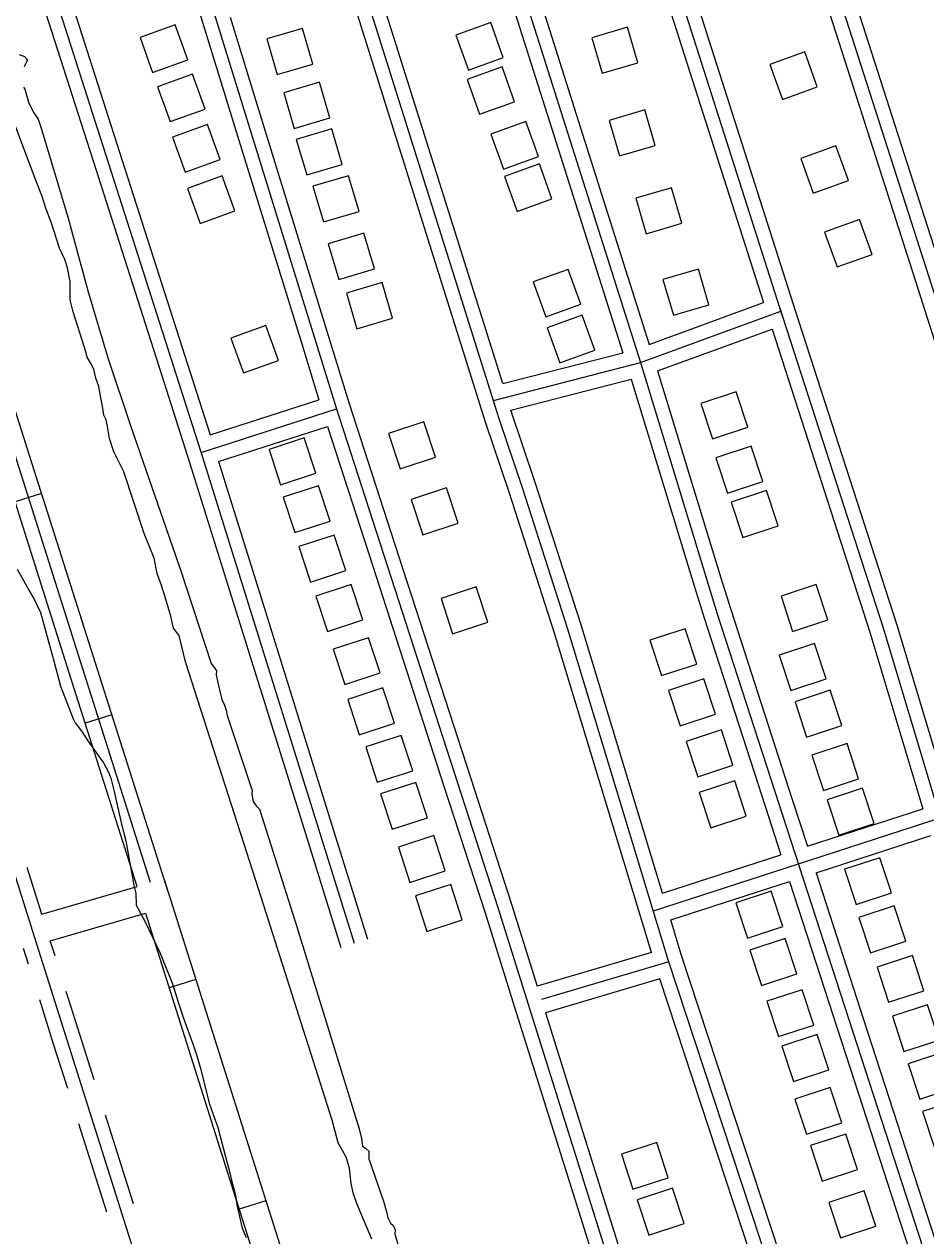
# Model space of a CAD drawing. Extents: x 3683613 to 3738215, y 469626 to 495384.
# Drawn here: x 3688446 to 3689417, y 490917 to 492221 of the extents above; entities that cross this region are included whole.
import ezdxf

# ---------------------------------------------------------------- set-up
doc = ezdxf.new("R2010")
doc.units = 0
for name, color, linetype in [('V-BLDG-OTLN', 7, 'Continuous'), ('V-ROAD-CNTR', 7, 'Continuous'), ('V-SITE-VEGE', 7, 'Continuous'), ('V-TOPO-SHOR', 7, 'Continuous')]:
    doc.layers.add(name, color=color, linetype=linetype)

msp = doc.modelspace()

# ---------------------------------------------------------------- linework, layer by layer
at = {"layer": 'V-BLDG-OTLN'}
for points in [[(3688622.3, 492182.4), (3688608.7, 492220), (3688571.1, 492206.5), (3688584.6, 492168.8)], [(3688707.4, 492204.9), (3688718.7, 492166.5), (3688757.1, 492177.8), (3688745.8, 492216.2)], [(3688962.2, 492185), (3688948.6, 492222.6), (3688911, 492209), (3688924.6, 492171.4)], [(3689057.4, 492206.3), (3689068.7, 492168), (3689107.1, 492179.2), (3689095.8, 492217.6)], [(3689300.3, 492153.4), (3689286.7, 492191.1), (3689249.1, 492177.5), (3689262.7, 492139.9)], [(3688974.4, 492137.4), (3688960.8, 492175), (3688923.1, 492161.4), (3688936.7, 492123.8)], [(3688641.1, 492129.5), (3688627.5, 492167.1), (3688589.9, 492153.5), (3688603.5, 492115.9)], [(3688725.8, 492147), (3688737.1, 492108.6), (3688775.5, 492119.9), (3688764.2, 492158.3)], [(3689076, 492117.3), (3689087.3, 492079), (3689125.7, 492090.3), (3689114.4, 492128.6)], [(3688657.3, 492075.1), (3688643.7, 492112.7), (3688606.1, 492099.2), (3688619.6, 492061.5)], [(3688739.2, 492096.8), (3688750.5, 492058.5), (3688788.8, 492069.8), (3688777.5, 492108.1)], [(3689000, 492078.4), (3688986.4, 492116), (3688948.8, 492102.4), (3688962.4, 492064.8)], [(3689333.7, 492052.4), (3689320.1, 492090), (3689282.5, 492076.4), (3689296, 492038.8)], [(3689014.6, 492032.8), (3689001, 492070.4), (3688963.4, 492056.8), (3688977, 492019.2)], [(3688673.2, 492019.8), (3688659.6, 492057.5), (3688622, 492043.9), (3688635.6, 492006.2)], [(3688757.1, 492046.3), (3688768.4, 492007.9), (3688806.8, 492019.2), (3688795.5, 492057.6)], [(3689104.8, 492033.5), (3689116.1, 491995.2), (3689154.5, 492006.5), (3689143.2, 492044.8)], [(3689359.2, 491973), (3689345.6, 492010.7), (3689308, 491997.1), (3689321.6, 491959.5)], [(3688773.6, 491984.4), (3688784.9, 491946), (3688823.3, 491957.3), (3688812, 491995.7)], [(3689045.7, 491919.3), (3689032.1, 491956.9), (3688994.5, 491943.3), (3689008.1, 491905.7)], [(3689134, 491945.9), (3689145.3, 491907.5), (3689183.6, 491918.8), (3689172.3, 491957.2)], [(3688793.3, 491931.4), (3688804.6, 491893), (3688842.9, 491904.3), (3688831.6, 491942.7)], [(3689060.7, 491869.9), (3689047.1, 491907.5), (3689009.5, 491893.9), (3689023.1, 491856.3)], [(3688720, 491858.9), (3688706.4, 491896.6), (3688668.8, 491883), (3688682.4, 491845.4)], [(3689174.9, 491812.5), (3689187.3, 491774.5), (3689225.4, 491786.9), (3689212.9, 491824.9)], [(3688838.6, 491780.1), (3688851.1, 491742.1), (3688889.1, 491754.6), (3688876.6, 491792.6)], [(3688760.3, 491737.5), (3688747.9, 491775.5), (3688709.9, 491763.1), (3688722.3, 491725)], [(3689191, 491754), (3689203.5, 491716), (3689241.5, 491728.5), (3689229, 491766.5)], [(3688775.6, 491685.9), (3688763.1, 491723.9), (3688725.1, 491711.5), (3688737.6, 491673.5)], [(3688862.9, 491709.3), (3688875.4, 491671.3), (3688913.4, 491683.8), (3688901, 491721.8)], [(3689207.6, 491706.4), (3689220, 491668.4), (3689258, 491680.9), (3689245.6, 491718.9)], [(3688792.5, 491632.8), (3688780, 491670.8), (3688742, 491658.4), (3688754.5, 491620.3)], [(3688810.8, 491579.6), (3688798.3, 491617.6), (3688760.3, 491605.2), (3688772.8, 491567.2)], [(3688895.1, 491602.6), (3688907.6, 491564.6), (3688945.6, 491577.1), (3688933.1, 491615.1)], [(3689261.2, 491605.1), (3689273.6, 491567.1), (3689311.6, 491579.5), (3689299.2, 491617.6)], [(3688829.5, 491522.4), (3688817, 491560.4), (3688779, 491548), (3688791.5, 491510)], [(3689170.4, 491532), (3689158, 491570.1), (3689120, 491557.6), (3689132.4, 491519.6)], [(3689259.2, 491541.5), (3689271.7, 491503.5), (3689309.7, 491516), (3689297.3, 491554)], [(3688845.1, 491468.3), (3688832.6, 491506.3), (3688794.6, 491493.9), (3688807, 491455.8)], [(3689190.6, 491478.1), (3689178.1, 491516.1), (3689140.1, 491503.6), (3689152.5, 491465.6)], [(3689276.3, 491491.4), (3689288.8, 491453.4), (3689326.8, 491465.8), (3689314.3, 491503.8)], [(3688864.6, 491417.2), (3688852.1, 491455.2), (3688814.1, 491442.8), (3688826.5, 491404.8)], [(3689209.5, 491423.1), (3689197.1, 491461.1), (3689159, 491448.6), (3689171.5, 491410.6)], [(3689294.3, 491434), (3689306.8, 491396), (3689344.8, 491408.5), (3689332.3, 491446.5)], [(3688880.5, 491366.6), (3688868.1, 491404.7), (3688830, 491392.2), (3688842.5, 491354.2)], [(3689223.7, 491368.3), (3689211.3, 491406.3), (3689173.2, 491393.9), (3689185.7, 491355.8)], [(3689311, 491385.9), (3689323.4, 491347.9), (3689361.4, 491360.3), (3689349, 491398.3)], [(3688899.7, 491309.4), (3688887.3, 491347.4), (3688849.3, 491335), (3688861.7, 491297)], [(3689329.7, 491311.1), (3689342.2, 491273.1), (3689380.2, 491285.6), (3689367.7, 491323.6)], [(3688918, 491256.8), (3688905.6, 491294.8), (3688867.6, 491282.4), (3688880, 491244.3)], [(3689263, 491249.5), (3689250.6, 491287.6), (3689212.6, 491275.1), (3689225, 491237.1)], [(3689345.1, 491259.2), (3689357.6, 491221.2), (3689395.6, 491233.6), (3689383.1, 491271.6)], [(3689278.2, 491198.6), (3689265.8, 491236.6), (3689227.8, 491224.1), (3689240.2, 491186.1)], [(3689364.7, 491205.9), (3689377.1, 491167.9), (3689415.1, 491180.4), (3689402.7, 491218.4)], [(3689296.4, 491143.4), (3689283.9, 491181.4), (3689245.9, 491169), (3689258.4, 491131)], [(3689381.1, 491152.9), (3689393.6, 491114.8), (3689431.6, 491127.3), (3689419.1, 491165.3)], [(3689312.7, 491095.2), (3689300.2, 491133.3), (3689262.2, 491120.8), (3689274.7, 491082.8)], [(3689398.2, 491101.7), (3689410.7, 491063.6), (3689448.7, 491076.1), (3689436.2, 491114.1)], [(3689326.7, 491038.3), (3689314.2, 491076.3), (3689276.2, 491063.8), (3689288.7, 491025.8)], [(3689413.7, 491050.2), (3689426.2, 491012.2), (3689464.2, 491024.7), (3689451.7, 491062.7)], [(3689343.4, 490988), (3689330.9, 491026), (3689292.9, 491013.6), (3689305.4, 490975.5)], [(3689089.4, 491004.6), (3689101.8, 490966.6), (3689139.8, 490979.1), (3689127.4, 491017.1)], [(3689106.3, 490955.3), (3689118.8, 490917.3), (3689156.8, 490929.8), (3689144.3, 490967.8)], [(3689363.2, 490926.9), (3689350.7, 490964.9), (3689312.7, 490952.5), (3689325.2, 490914.5)]]:
    msp.add_lwpolyline(points, close=True, dxfattribs=at)
at = {"layer": 'V-ROAD-CNTR'}
for p, q in [((3688465, 491715.6), (3688436.4, 491706.5)), ((3688540.7, 491477.3), (3688512.1, 491468.3)), ((3688631.1, 491192.6), (3688602.5, 491183.5)), ((3688706.4, 490954.2), (3688677.8, 490945.2))]:
    msp.add_line(p, q, dxfattribs=at)
for points in [[(3689264.7, 492433.9), (3689467.6, 491801.4)], [(3689283.5, 492424.2), (3689355.3, 492200.5)], [(3689255, 492415.1), (3689326.7, 492191.3)], [(3689109.9, 492384.7), (3689262.6, 491907)], [(3689128.8, 492374.9), (3689276.9, 491911.5), (3689385.5, 491575.4), (3689561.7, 490988.5)], [(3688607.7, 492357.5), (3688649.2, 492238), (3688781.7, 491809)], [(3689100.2, 492365.9), (3689242.3, 491921.1)], [(3688593.5, 492352.6), (3688634.9, 492233.3), (3688671.3, 492115.6), (3688745.1, 491876.7)], [(3688957.8, 492336.3), (3689109.8, 491856.7)], [(3688948, 492317.4), (3689019, 492093.4)], [(3688976.6, 492326.5), (3689047.6, 492102.5)], [(3688447.1, 492303), (3688523.3, 492064.9)], [(3688461.4, 492307.6), (3688638.7, 491753.6), (3688801.6, 491231.5)], [(3688475.6, 492312.1), (3688551.8, 492074)], [(3688957.7, 491796.1), (3688802.8, 492289)], [(3688961.5, 491834), (3688822.2, 492277.4)], [(3689121.7, 491221.7), (3689017, 491566.3), (3688968.5, 491717.1), (3688943.5, 491791.4), (3688793.6, 492268.3)], [(3688667.9, 492228.3), (3688700, 492124.4), (3688773.7, 491885.6)], [(3689355.3, 492200.5), (3689431.7, 491962.4)], [(3689326.7, 492191.3), (3689403.1, 491953.2)], [(3689019, 492093.4), (3689090.7, 491867.2)], [(3689047.6, 492102.5), (3689119.4, 491876.1)], [(3688551.8, 492074), (3688628.1, 491835.9)], [(3688523.3, 492064.9), (3688599.5, 491826.8)], [(3689403.1, 491953.2), (3689453.2, 491796.8), (3689478.6, 491715.1)], [(3688951.5, 491815.9), (3689109.8, 491856.7), (3689261, 491912)], [(3689119.4, 491876.1), (3689242.3, 491921.1)], [(3689259.7, 491916.1), (3689371.2, 491570.9), (3689555.8, 490956.1)], [(3688773.7, 491885.6), (3688796, 491813.5), (3688849.7, 491647.6)], [(3689128.3, 491847.5), (3689251.5, 491892.5)], [(3689251.5, 491892.5), (3689356.9, 491566.5), (3689414, 491376.2)], [(3688582.4, 491296.7), (3688397.3, 491879.1)], [(3688449.9, 491763.3), (3688411.6, 491883.6)], [(3688745.1, 491876.7), (3688763.7, 491816.5)], [(3688961.5, 491834), (3689090.7, 491867.2)], [(3689109.8, 491856.7), (3689192.6, 491586.2), (3689444.4, 490810.1)], [(3689128.3, 491847.5), (3689196.4, 491625)], [(3688628.1, 491835.9), (3688646.4, 491778.7)], [(3688970.4, 491805.3), (3689099.7, 491838.6)], [(3689099.7, 491838.6), (3689167.8, 491616.2)], [(3688599.5, 491826.8), (3688624.4, 491749.1), (3688674.5, 491588.4)], [(3688636.7, 491759.8), (3688782.4, 491806.8)], [(3688646.4, 491778.7), (3688763.7, 491816.5)], [(3688781.7, 491809), (3688956.8, 491268.8), (3689117.1, 490757.1), (3689190, 490531.6)], [(3689387.7, 490469.2), (3689308.7, 490700.5), (3689139.5, 491214.8), (3689031.3, 491570.8), (3688982.8, 491721.8), (3688957.7, 491796.1)], [(3689133.7, 491285.3), (3689045.6, 491575.3), (3688997, 491726.5), (3688970.4, 491805.3)], [(3688655.5, 491750.1), (3688772.7, 491787.9)], [(3688772.7, 491787.9), (3688821.2, 491638.4)], [(3688497, 491515.9), (3688421.3, 491754.2)], [(3688525.6, 491525), (3688449.9, 491763.3)], [(3688655.5, 491750.1), (3688703.1, 491597.4)], [(3688661.2, 490593.6), (3688455.4, 491244.3), (3688307.2, 491714)], [(3688821.2, 491638.4), (3688898.3, 491400.6)], [(3688849.7, 491647.6), (3688926.8, 491409.8)], [(3689196.4, 491625), (3689207, 491590.7), (3689273, 491387.3)], [(3689167.8, 491616.2), (3689178.3, 491581.7), (3689244.4, 491378)], [(3688703.1, 491597.4), (3688777.6, 491358.7)], [(3688674.5, 491588.4), (3688749, 491349.8)], [(3688601.3, 491286.7), (3688525.6, 491525)], [(3688568, 491292.5), (3688497, 491515.9)], [(3688926.8, 491409.8), (3688971.1, 491273.4), (3688998.7, 491185.2)], [(3688898.3, 491400.6), (3688942.5, 491264.3), (3688974.4, 491162.6)], [(3689244.4, 491378), (3689261.1, 491326.6)], [(3689273, 491387.3), (3689289.6, 491335.9)], [(3689289.6, 491335.9), (3689414, 491376.2)], [(3689123.8, 491266.3), (3689280, 491317), (3689432.6, 491366.4)], [(3688749, 491349.8), (3688787.3, 491227)], [(3688777.6, 491358.7), (3688816, 491235.9)], [(3689298.9, 491307.4), (3689422.6, 491347.4)], [(3689133.7, 491285.3), (3689261.1, 491326.6)], [(3688465.3, 491262.8), (3688449.4, 491313.2)], [(3688597.1, 491300), (3688798.2, 490664.1)], [(3689142.4, 491256.6), (3689270.3, 491298.1)], [(3689270.3, 491298.1), (3689321.6, 491140.2)], [(3689298.9, 491307.4), (3689350.1, 491149.5)], [(3688465.3, 491262.8), (3688568, 491292.5)], [(3688474.4, 491234.2), (3688577, 491263.9), (3688773.7, 490642.1), (3688671, 490612.1)], [(3689317.6, 490721.4), (3689153.8, 491219.3), (3689142.4, 491256.6)], [(3688479.5, 491217.9), (3688474.4, 491234.2)], [(3688450.9, 491208.8), (3688445.5, 491225.8)], [(3689121.7, 491221.7), (3688998.7, 491185.2)], [(3689140.5, 491211.6), (3689003.2, 491170.9)], [(3689130.8, 491193.1), (3689007.7, 491156.6)], [(3689290.2, 490708.7), (3689130.8, 491193.1)], [(3688478, 491123), (3688463, 491170.7)], [(3688506.6, 491132.1), (3688491.6, 491179.7)], [(3688974.4, 491162.6), (3689049.1, 490924)], [(3689007.7, 491156.6), (3689077.7, 490933)], [(3689350.1, 491149.5), (3689427.3, 490911.7)], [(3688521.7, 491084.4), (3688506.6, 491132.1)], [(3689321.6, 491140.2), (3689398.7, 490902.4)], [(3688493.1, 491075.3), (3688478, 491123)], [(3688535.3, 490941.9), (3688505.2, 491037.2)], [(3688563.9, 490950.9), (3688533.8, 491046.3)], [(3689077.7, 490933), (3689131.4, 490761.7), (3689162.7, 490664.9)], [(3689049.1, 490924), (3689102.8, 490752.6), (3689124.5, 490685.5)]]:
    msp.add_lwpolyline(points, dxfattribs=at)
at = {"layer": 'V-SITE-VEGE'}
for p, q in [((3688438.7, 491634.2), (3688452.4, 491609.9)), ((3688452.4, 491609.9), (3688457.5, 491601.3)), ((3688457.5, 491601.3), (3688464, 491587.7)), ((3688464, 491587.7), (3688478.6, 491533.9)), ((3688478.6, 491533.9), (3688485.2, 491508.1)), ((3688485.2, 491508.1), (3688499, 491473)), ((3688499, 491473), (3688501.2, 491468.7)), ((3688501.2, 491468.7), (3688508.4, 491459.4)), ((3688508.4, 491459.4), (3688514.9, 491449.4)), ((3688514.9, 491449.4), (3688531.5, 491425.8)), ((3688531.5, 491425.8), (3688537.3, 491415.1)), ((3688537.3, 491415.1), (3688539.5, 491409.3)), ((3688539.5, 491409.3), (3688543.2, 491395)), ((3688543.2, 491395), (3688551.2, 491359.8)), ((3688551.2, 491359.8), (3688555.6, 491341.9)), ((3688555.6, 491341.9), (3688564.4, 491293.9)), ((3688564.4, 491293.9), (3688566.6, 491285.3)), ((3688566.6, 491285.3), (3688566.7, 491272.3)), ((3688566.7, 491272.3), (3688576.1, 491255.2)), ((3688576.1, 491255.2), (3688592.8, 491220.8)), ((3688592.8, 491220.8), (3688597.1, 491210)), ((3688597.1, 491210), (3688605.8, 491187.8)), ((3688605.8, 491187.8), (3688612.4, 491167)), ((3688612.4, 491167), (3688618.2, 491149.8)), ((3688618.2, 491149.8), (3688627.7, 491123.3)), ((3688627.7, 491123.3), (3688632, 491110.4)), ((3688632, 491110.4), (3688635.7, 491098.2)), ((3688635.7, 491098.2), (3688645.9, 491058.1)), ((3688645.9, 491058.1), (3688654.7, 491033)), ((3688654.7, 491033), (3688659, 491016.5)), ((3688659, 491016.5), (3688667.8, 490984.3)), ((3688667.8, 490984.3), (3688669.3, 490977.8)), ((3688669.3, 490977.8), (3688673.7, 490959.9)), ((3688673.7, 490959.9), (3688675.1, 490949.8)), ((3688675.1, 490949.8), (3688681, 490924.7)), ((3688681, 490924.7), (3688685.4, 490914.7))]:
    msp.add_line(p, q, dxfattribs=at)
at = {"layer": 'V-TOPO-SHOR'}
for points in [[(3688440.8, 492188.2), (3688446.7, 492185.9), (3688449.7, 492182.5), (3688446.2, 492174.9)], [(3688445.6, 492152.9), (3688447.1, 492151), (3688451.2, 492135.9), (3688456.6, 492125.4), (3688461.3, 492118.6), (3688464.9, 492107.8), (3688493.7, 492012), (3688515.1, 491932.7), (3688536.4, 491861.8), (3688561.3, 491786.8), (3688615.2, 491631.4), (3688647.6, 491532.6), (3688651, 491528.4), (3688653.4, 491524.6), (3688653, 491520.5), (3688654.9, 491511.9), (3688659.2, 491493.7), (3688661.8, 491487.8), (3688663.7, 491482.5), (3688664.8, 491476.8), (3688691.9, 491396), (3688691.3, 491391.9), (3688693, 491383.9), (3688696.2, 491379.3), (3688699.6, 491375.7), (3688740.2, 491248.1), (3688807.1, 491031.6), (3688809.3, 491021.2), (3688810.4, 491013.2), (3688814.2, 491010.4), (3688817.2, 491007.5), (3688817.4, 490999.4), (3688833.5, 490952.7), (3688835.9, 490943.8), (3688837.8, 490936), (3688840.6, 490930.1), (3688843.6, 490927.5), (3688845.7, 490923.1), (3688845.3, 490918.2), (3688883, 490794.1)], [(3688820.7, 490913.1), (3688805.3, 490949.6), (3688800.8, 490961.3), (3688798.2, 490972.7), (3688796.4, 490989.2), (3688792.8, 491001.1), (3688784.4, 491016.7), (3688777.8, 491041), (3688698.9, 491288.9), (3688620, 491534.4), (3688613.1, 491562.6), (3688606.9, 491570.6), (3688604.1, 491583.5), (3688597.9, 491604), (3688594.2, 491616.7), (3688589.5, 491629.6), (3688586.2, 491646.1), (3688575.5, 491672.7), (3688553.6, 491739.1), (3688542.7, 491760.3), (3688538, 491774.9), (3688536, 491787.8), (3688534.7, 491795), (3688531.9, 491799.8), (3688530.6, 491809.8), (3688528.9, 491818.7), (3688526.5, 491830.7), (3688523.5, 491839.6), (3688521.3, 491849.3), (3688517.5, 491856.3), (3688514.1, 491862.4), (3688513, 491866.9), (3688499, 491911.3), (3688495.8, 491924), (3688495.7, 491943.7), (3688492.9, 491958.5), (3688489.9, 491967.4), (3688484.3, 491979.6), (3688475.5, 492006.5), (3688469.7, 492022.8), (3688465.4, 492036.5), (3688459.2, 492051.9), (3688437.3, 492109.9)]]:
    msp.add_lwpolyline(points, dxfattribs=at)

doc.saveas('drawing.dxf')
